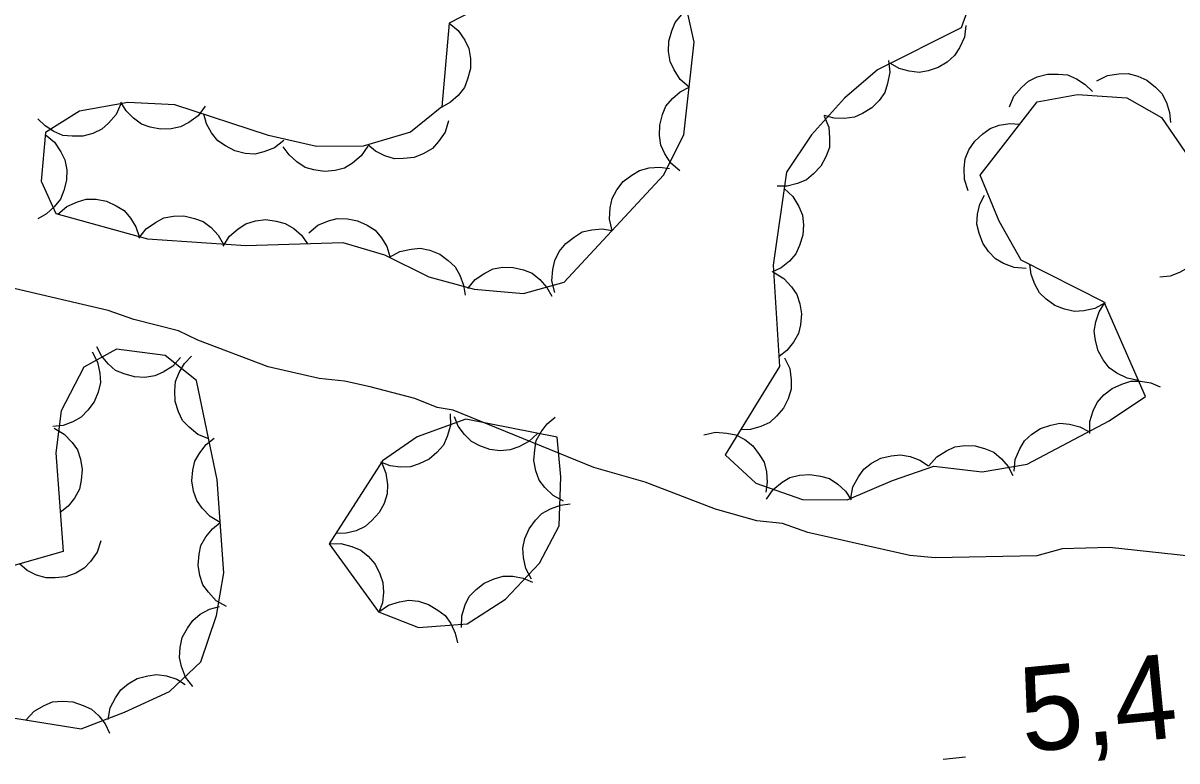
# Model space of a CAD drawing. Extents: x 336540 to 340074, y 5572036 to 5573747.
# Drawn here: x 336804.17 to 336845.18, y 5572757.72 to 5572783.95 of the extents above; entities that cross this region are included whole.
import ezdxf

# ---------------------------------------------------------------- set-up
doc = ezdxf.new("R2010")
doc.units = 0
for name, color, linetype in [('Niveau 2', 7, 'Continuous'), ('Niveau 3', 7, 'Continuous'), ('Niveau 44', 7, 'Continuous')]:
    doc.layers.add(name, color=color, linetype=linetype)

msp = doc.modelspace()

# ---------------------------------------------------------------- linework, layer by layer
at = {"layer": 'Niveau 2'}
msp.add_lwpolyline([(336846.18, 5572764.93), (336842.79, 5572765.3), (336841.1, 5572765.26), (336840.2, 5572765.01), (336836.59, 5572764.93), (336835.69, 5572765.02), (336832.07, 5572765.84), (336831.16, 5572766.16), (336830.25, 5572766.25), (336828.78, 5572766.67), (336826.28, 5572767.63), (336824.46, 5572768.15), (336819.46, 5572770.18), (336818.89, 5572770.28), (336818.09, 5572770.6), (336816.51, 5572771.01), (336815.6, 5572771.22), (336814.7, 5572771.31), (336812.88, 5572771.72), (336810.38, 5572772.67), (336809.7, 5572773), (336808.11, 5572773.41), (336807.2, 5572773.73), (336802.78, 5572774.76)], dxfattribs=at)
at = {"layer": 'Niveau 3'}
msp.add_line((336836.87, 5572757.78), (336837.67, 5572757.86), dxfattribs=at)
at = {"layer": 'Niveau 44'}
for points in [[(336838.73, 5572787.18), (336837.51, 5572783.77), (336834.54, 5572782.28), (336833.37, 5572781.28), (336832.2, 5572779.97), (336831.31, 5572778.65), (336830.83, 5572775.34), (336831.06, 5572771.74), (336829.13, 5572768.6), (336830.22, 5572767.59), (336831.87, 5572767.01), (336833.46, 5572767), (336835.08, 5572767.68), (336836.54, 5572768.19), (336838.26, 5572767.99), (336839.86, 5572768.26), (336842.77, 5572769.81), (336844.07, 5572770.67), (336842.6, 5572774.02), (336839.65, 5572775.52), (336838.87, 5572776.9), (336838.19, 5572778.54), (336840.22, 5572781.15), (336841.65, 5572781.41), (336843.4, 5572781.29), (336844.63, 5572780.59), (336845.62, 5572779.15)], [(336819.32, 5572783.94), (336819.05, 5572780.97), (336817.94, 5572780.07), (336816.26, 5572779.57), (336814.6, 5572779.56), (336812.89, 5572779.95), (336809.57, 5572781.04), (336807.89, 5572781.12), (336806.17, 5572780.81), (336804.97, 5572780.06), (336804.81, 5572778.32), (336805.34, 5572777.17), (336808.59, 5572776.28), (336812.09, 5572776.04), (336815.54, 5572776.14), (336817.02, 5572775.71), (336818.59, 5572774.92), (336820.21, 5572774.49), (336821.96, 5572774.33), (336823.4, 5572774.73), (336826.94, 5572778.54), (336827.66, 5572779.97), (336828.02, 5572783.27), (336827.62, 5572785.09)], [(336820.9, 5572784.76), (336819.32, 5572783.94)], [(336827.85, 5572781.67), (336827.53, 5572781.94), (336827.31, 5572782.28), (336827.17, 5572782.58), (336827.11, 5572782.93), (336827.12, 5572783.3), (336827.23, 5572783.67), (336827.35, 5572783.97), (336827.57, 5572784.24), (336827.85, 5572784.49), (336828.17, 5572784.65)], [(336819.32, 5572783.94), (336819.64, 5572783.68), (336819.87, 5572783.34), (336820.02, 5572783.04), (336820.07, 5572782.69), (336820.07, 5572782.33), (336819.97, 5572781.95), (336819.86, 5572781.65), (336819.64, 5572781.37), (336819.36, 5572781.13), (336819.05, 5572780.95)], [(336837.68, 5572783.86), (336837.63, 5572783.44), (336837.46, 5572783.07), (336837.28, 5572782.79), (336837.02, 5572782.56), (336836.7, 5572782.36), (336836.34, 5572782.25), (336836.02, 5572782.19), (336835.67, 5572782.23), (336835.31, 5572782.33), (336835, 5572782.51)], [(336834.93, 5572782.61), (336834.98, 5572782.2), (336834.9, 5572781.8), (336834.8, 5572781.48), (336834.6, 5572781.19), (336834.34, 5572780.93), (336834.01, 5572780.73), (336833.72, 5572780.6), (336833.37, 5572780.55), (336833, 5572780.57), (336832.65, 5572780.66)], [(336839.23, 5572780.97), (336839.39, 5572781.35), (336839.66, 5572781.66), (336839.91, 5572781.88), (336840.22, 5572782.03), (336840.58, 5572782.13), (336840.96, 5572782.13), (336841.29, 5572782.1), (336841.61, 5572781.96), (336841.92, 5572781.76), (336842.18, 5572781.51)], [(336842.34, 5572781.89), (336842.72, 5572782.08), (336843.12, 5572782.14), (336843.45, 5572782.15), (336843.79, 5572782.06), (336844.12, 5572781.91), (336844.42, 5572781.67), (336844.65, 5572781.44), (336844.81, 5572781.12), (336844.92, 5572780.77), (336844.95, 5572780.41)], [(336827.52, 5572778.69), (336827.2, 5572778.96), (336826.98, 5572779.3), (336826.84, 5572779.6), (336826.79, 5572779.95), (336826.8, 5572780.32), (336826.9, 5572780.69), (336827.02, 5572780.99), (336827.25, 5572781.26), (336827.53, 5572781.5), (336827.85, 5572781.67)], [(336807.65, 5572781.08), (336807.48, 5572780.69), (336807.21, 5572780.39), (336806.97, 5572780.17), (336806.65, 5572780.02), (336806.29, 5572779.92), (336805.91, 5572779.92), (336805.58, 5572779.95), (336805.26, 5572780.09), (336804.95, 5572780.29), (336804.7, 5572780.54)], [(336810.64, 5572780.99), (336810.39, 5572780.65), (336810.06, 5572780.41), (336809.77, 5572780.26), (336809.43, 5572780.18), (336809.06, 5572780.17), (336808.69, 5572780.25), (336808.38, 5572780.35), (336808.09, 5572780.56), (336807.83, 5572780.82), (336807.64, 5572781.13)], [(336813.44, 5572779.77), (336813.11, 5572779.51), (336812.73, 5572779.37), (336812.41, 5572779.29), (336812.06, 5572779.31), (336811.7, 5572779.4), (336811.36, 5572779.58), (336811.09, 5572779.76), (336810.87, 5572780.04), (336810.69, 5572780.36), (336810.59, 5572780.71)], [(336819.29, 5572780.47), (336819.17, 5572780.07), (336818.94, 5572779.74), (336818.72, 5572779.49), (336818.42, 5572779.31), (336818.07, 5572779.17), (336817.69, 5572779.13), (336817.37, 5572779.12), (336817.03, 5572779.22), (336816.7, 5572779.39), (336816.42, 5572779.62)], [(336832.65, 5572780.64), (336832.81, 5572780.25), (336832.84, 5572779.85), (336832.83, 5572779.52), (336832.71, 5572779.19), (336832.53, 5572778.86), (336832.27, 5572778.58), (336832.02, 5572778.37), (336831.7, 5572778.24), (336831.33, 5572778.15), (336830.97, 5572778.15)], [(336837.76, 5572777.98), (336837.63, 5572778.38), (336837.62, 5572778.79), (336837.66, 5572779.12), (336837.79, 5572779.44), (336838, 5572779.75), (336838.28, 5572780.01), (336838.54, 5572780.2), (336838.87, 5572780.32), (336839.24, 5572780.38), (336839.6, 5572780.35)], [(336804.96, 5572779.98), (336805.29, 5572779.71), (336805.51, 5572779.37), (336805.66, 5572779.08), (336805.72, 5572778.73), (336805.71, 5572778.36), (336805.62, 5572777.99), (336805.5, 5572777.69), (336805.28, 5572777.41), (336805, 5572777.16), (336804.69, 5572776.99)], [(336816.42, 5572779.57), (336816.19, 5572779.22), (336815.88, 5572778.97), (336815.6, 5572778.79), (336815.26, 5572778.7), (336814.89, 5572778.67), (336814.51, 5572778.73), (336814.2, 5572778.81), (336813.9, 5572779.01), (336813.63, 5572779.26), (336813.42, 5572779.55)], [(336825.11, 5572776.57), (336825.02, 5572776.98), (336825.04, 5572777.38), (336825.11, 5572777.71), (336825.28, 5572778.02), (336825.5, 5572778.31), (336825.81, 5572778.54), (336826.08, 5572778.71), (336826.43, 5572778.8), (336826.8, 5572778.82), (336827.15, 5572778.77)], [(336831.22, 5572778.06), (336831.53, 5572777.78), (336831.74, 5572777.43), (336831.87, 5572777.12), (336831.91, 5572776.77), (336831.89, 5572776.4), (336831.77, 5572776.04), (336831.64, 5572775.74), (336831.41, 5572775.48), (336831.12, 5572775.24), (336830.79, 5572775.09)], [(336805.41, 5572777.15), (336805.72, 5572777.42), (336806.1, 5572777.59), (336806.41, 5572777.68), (336806.77, 5572777.68), (336807.13, 5572777.61), (336807.48, 5572777.45), (336807.76, 5572777.28), (336807.99, 5572777.01), (336808.18, 5572776.7), (336808.3, 5572776.36)], [(336839.82, 5572775.22), (336839.4, 5572775.25), (336839.02, 5572775.4), (336838.74, 5572775.56), (336838.49, 5572775.82), (336838.28, 5572776.12), (336838.15, 5572776.48), (336838.07, 5572776.8), (336838.1, 5572777.15), (336838.18, 5572777.51), (336838.34, 5572777.83)], [(336845.92, 5572777.59), (336846.12, 5572777.23), (336846.21, 5572776.83), (336846.24, 5572776.5), (336846.17, 5572776.16), (336846.03, 5572775.81), (336845.81, 5572775.5), (336845.59, 5572775.26), (336845.28, 5572775.08), (336844.94, 5572774.95), (336844.58, 5572774.91)], [(336808.29, 5572776.3), (336808.55, 5572776.63), (336808.88, 5572776.86), (336809.17, 5572777.02), (336809.52, 5572777.08), (336809.89, 5572777.09), (336810.26, 5572777), (336810.57, 5572776.89), (336810.85, 5572776.68), (336811.1, 5572776.41), (336811.28, 5572776.1)], [(336811.28, 5572776.02), (336811.51, 5572776.37), (336811.81, 5572776.63), (336812.09, 5572776.81), (336812.43, 5572776.91), (336812.8, 5572776.96), (336813.17, 5572776.9), (336813.49, 5572776.82), (336813.79, 5572776.64), (336814.07, 5572776.4), (336814.28, 5572776.1)], [(336814.33, 5572776.49), (336814.65, 5572776.76), (336815.03, 5572776.92), (336815.34, 5572777), (336815.7, 5572776.99), (336816.06, 5572776.92), (336816.4, 5572776.76), (336816.68, 5572776.58), (336816.91, 5572776.31), (336817.1, 5572776), (336817.21, 5572775.65)], [(336823.07, 5572774.37), (336822.97, 5572774.78), (336823, 5572775.19), (336823.07, 5572775.51), (336823.23, 5572775.82), (336823.46, 5572776.11), (336823.76, 5572776.34), (336824.04, 5572776.52), (336824.39, 5572776.6), (336824.75, 5572776.63), (336825.11, 5572776.57)], [(336817.2, 5572775.62), (336817.56, 5572775.82), (336817.96, 5572775.91), (336818.29, 5572775.94), (336818.63, 5572775.87), (336818.98, 5572775.73), (336819.28, 5572775.5), (336819.53, 5572775.28), (336819.7, 5572774.98), (336819.83, 5572774.63), (336819.88, 5572774.27)], [(336819.98, 5572774.51), (336820.24, 5572774.83), (336820.58, 5572775.06), (336820.88, 5572775.21), (336821.22, 5572775.27), (336821.59, 5572775.26), (336821.96, 5572775.17), (336822.27, 5572775.05), (336822.54, 5572774.83), (336822.79, 5572774.55), (336822.96, 5572774.24)], [(336830.85, 5572775.09), (336831.21, 5572774.87), (336831.48, 5572774.57), (336831.67, 5572774.3), (336831.78, 5572773.97), (336831.84, 5572773.61), (336831.8, 5572773.22), (336831.73, 5572772.91), (336831.56, 5572772.6), (336831.32, 5572772.31), (336831.04, 5572772.09)], [(336842.63, 5572774), (336842.27, 5572773.8), (336841.87, 5572773.72), (336841.54, 5572773.69), (336841.19, 5572773.77), (336840.85, 5572773.9), (336840.54, 5572774.13), (336840.3, 5572774.35), (336840.13, 5572774.66), (336840, 5572775.01), (336839.96, 5572775.36)], [(336843.82, 5572771.24), (336843.41, 5572771.32), (336843.05, 5572771.5), (336842.78, 5572771.69), (336842.56, 5572771.97), (336842.38, 5572772.29), (336842.29, 5572772.66), (336842.24, 5572772.99), (336842.3, 5572773.33), (336842.42, 5572773.68), (336842.61, 5572773.99)], [(336796.85, 5572763.98), (336800, 5572761.36), (336802.9, 5572759.39), (336806.24, 5572758.86), (336807.78, 5572759.45), (336809.38, 5572760.18), (336810.49, 5572761.24), (336811.04, 5572762.89), (336811.31, 5572764.4), (336811.07, 5572767.71), (336810.34, 5572771.24), (336809.22, 5572772.13), (336807.49, 5572772.35), (336806.33, 5572771.71), (336805.52, 5572770.16), (336805.33, 5572768.67), (336805.59, 5572765.16), (336802.55, 5572764.3), (336799.42, 5572766.1), (336798.13, 5572765.16), (336796.85, 5572763.98)], [(336806.62, 5572772.26), (336806.82, 5572771.89), (336806.9, 5572771.5), (336806.92, 5572771.17), (336806.84, 5572770.82), (336806.7, 5572770.48), (336806.47, 5572770.18), (336806.24, 5572769.94), (336805.94, 5572769.77), (336805.59, 5572769.64), (336805.23, 5572769.6)], [(336809.77, 5572772.06), (336809.49, 5572771.75), (336809.15, 5572771.53), (336808.85, 5572771.4), (336808.5, 5572771.35), (336808.13, 5572771.37), (336807.76, 5572771.48), (336807.46, 5572771.6), (336807.19, 5572771.83), (336806.96, 5572772.12), (336806.79, 5572772.44)], [(336810.77, 5572769.16), (336810.38, 5572769.32), (336810.07, 5572769.58), (336809.84, 5572769.82), (336809.69, 5572770.13), (336809.58, 5572770.49), (336809.57, 5572770.87), (336809.59, 5572771.2), (336809.72, 5572771.52), (336809.91, 5572771.84), (336810.16, 5572772.1)], [(336831.24, 5572772.04), (336831.42, 5572771.66), (336831.47, 5572771.26), (336831.47, 5572770.93), (336831.37, 5572770.59), (336831.2, 5572770.26), (336830.95, 5572769.97), (336830.71, 5572769.75), (336830.39, 5572769.6), (336830.03, 5572769.5), (336829.67, 5572769.48)], [(336842.09, 5572769.36), (336842.09, 5572769.78), (336842.21, 5572770.16), (336842.35, 5572770.46), (336842.59, 5572770.73), (336842.88, 5572770.96), (336843.23, 5572771.11), (336843.54, 5572771.21), (336843.89, 5572771.21), (336844.26, 5572771.15), (336844.59, 5572771.01)], [(336815.05, 5572765.43), (336816.8, 5572763.02), (336818.22, 5572762.46), (336819.96, 5572762.59), (336821.32, 5572763.46), (336822.53, 5572764.74), (336823.22, 5572766.07), (336823.29, 5572767.82), (336823.15, 5572769.22), (336819.91, 5572769.87), (336818.18, 5572769.24), (336816.94, 5572768.38), (336815.05, 5572765.43)], [(336819.35, 5572770.05), (336819.36, 5572769.64), (336819.24, 5572769.25), (336819.11, 5572768.94), (336818.88, 5572768.68), (336818.6, 5572768.44), (336818.25, 5572768.28), (336817.94, 5572768.17), (336817.59, 5572768.16), (336817.22, 5572768.21), (336816.89, 5572768.34)], [(336822.45, 5572769.36), (336822.15, 5572769.07), (336821.79, 5572768.88), (336821.48, 5572768.77), (336821.13, 5572768.74), (336820.76, 5572768.79), (336820.4, 5572768.92), (336820.11, 5572769.07), (336819.86, 5572769.32), (336819.64, 5572769.62), (336819.5, 5572769.95)], [(336823.38, 5572766.95), (336823.01, 5572767.15), (336822.72, 5572767.44), (336822.52, 5572767.7), (336822.4, 5572768.03), (336822.33, 5572768.39), (336822.36, 5572768.77), (336822.41, 5572769.1), (336822.58, 5572769.41), (336822.8, 5572769.7), (336823.08, 5572769.93)], [(336839.4, 5572768.02), (336839.44, 5572768.43), (336839.6, 5572768.81), (336839.77, 5572769.09), (336840.03, 5572769.33), (336840.34, 5572769.53), (336840.7, 5572769.65), (336841.02, 5572769.72), (336841.37, 5572769.69), (336841.73, 5572769.59), (336842.05, 5572769.43)], [(336805.27, 5572769.54), (336805.63, 5572769.33), (336805.91, 5572769.04), (336806.1, 5572768.77), (336806.21, 5572768.44), (336806.27, 5572768.07), (336806.24, 5572767.69), (336806.17, 5572767.37), (336806, 5572767.06), (336805.77, 5572766.77), (336805.49, 5572766.55)], [(336828.37, 5572769.31), (336828.78, 5572769.4), (336829.18, 5572769.37), (336829.51, 5572769.31), (336829.82, 5572769.14), (336830.11, 5572768.92), (336830.34, 5572768.61), (336830.51, 5572768.33), (336830.6, 5572767.99), (336830.62, 5572767.62), (336830.57, 5572767.27)], [(336811.18, 5572766.19), (336810.82, 5572766.4), (336810.54, 5572766.7), (336810.35, 5572766.97), (336810.23, 5572767.3), (336810.17, 5572767.67), (336810.21, 5572768.05), (336810.28, 5572768.37), (336810.45, 5572768.67), (336810.68, 5572768.96), (336810.96, 5572769.19)], [(336836.37, 5572768.21), (336836.65, 5572768.53), (336836.99, 5572768.74), (336837.29, 5572768.88), (336837.64, 5572768.93), (336838.01, 5572768.92), (336838.38, 5572768.81), (336838.68, 5572768.69), (336838.95, 5572768.46), (336839.19, 5572768.18), (336839.35, 5572767.86)], [(336833.59, 5572767.05), (336833.67, 5572767.46), (336833.86, 5572767.82), (336834.05, 5572768.09), (336834.33, 5572768.3), (336834.66, 5572768.48), (336835.03, 5572768.56), (336835.36, 5572768.6), (336835.7, 5572768.54), (336836.05, 5572768.41), (336836.35, 5572768.21)], [(336816.91, 5572768.33), (336817.07, 5572767.94), (336817.12, 5572767.54), (336817.11, 5572767.21), (336817, 5572766.87), (336816.83, 5572766.55), (336816.57, 5572766.26), (336816.33, 5572766.05), (336816.01, 5572765.9), (336815.65, 5572765.81), (336815.29, 5572765.8)], [(336830.6, 5572767.02), (336830.83, 5572767.36), (336831.15, 5572767.62), (336831.43, 5572767.79), (336831.77, 5572767.87), (336832.14, 5572767.9), (336832.52, 5572767.84), (336832.83, 5572767.75), (336833.13, 5572767.55), (336833.4, 5572767.3), (336833.6, 5572767)], [(336822.24, 5572764.18), (336822.04, 5572764.55), (336821.96, 5572764.95), (336821.94, 5572765.28), (336822.01, 5572765.62), (336822.16, 5572765.96), (336822.39, 5572766.27), (336822.61, 5572766.51), (336822.92, 5572766.68), (336823.27, 5572766.81), (336823.62, 5572766.85)], [(336811.4, 5572763.2), (336811.03, 5572763.41), (336810.76, 5572763.71), (336810.56, 5572763.98), (336810.45, 5572764.31), (336810.39, 5572764.67), (336810.43, 5572765.06), (336810.49, 5572765.37), (336810.67, 5572765.68), (336810.9, 5572765.97), (336811.18, 5572766.19)], [(336806.93, 5572765.54), (336806.8, 5572765.14), (336806.57, 5572764.81), (336806.34, 5572764.57), (336806.04, 5572764.39), (336805.69, 5572764.26), (336805.31, 5572764.22), (336804.99, 5572764.22), (336804.65, 5572764.32), (336804.32, 5572764.49), (336804.04, 5572764.72)], [(336815.05, 5572765.43), (336815.47, 5572765.44), (336815.86, 5572765.34), (336816.17, 5572765.21), (336816.44, 5572764.99), (336816.68, 5572764.71), (336816.85, 5572764.37), (336816.96, 5572764.06), (336816.98, 5572763.71), (336816.94, 5572763.34), (336816.81, 5572763)], [(336819.75, 5572762.46), (336819.76, 5572762.87), (336819.89, 5572763.26), (336820.03, 5572763.56), (336820.27, 5572763.81), (336820.56, 5572764.04), (336820.92, 5572764.19), (336821.23, 5572764.28), (336821.58, 5572764.28), (336821.95, 5572764.21), (336822.28, 5572764.07)], [(336810.2, 5572760.36), (336809.94, 5572760.69), (336809.8, 5572761.07), (336809.73, 5572761.39), (336809.75, 5572761.75), (336809.83, 5572762.1), (336810.01, 5572762.44), (336810.2, 5572762.71), (336810.47, 5572762.93), (336810.8, 5572763.11), (336811.15, 5572763.21)], [(336816.82, 5572763.01), (336817.16, 5572763.25), (336817.55, 5572763.37), (336817.88, 5572763.43), (336818.23, 5572763.39), (336818.58, 5572763.28), (336818.91, 5572763.08), (336819.17, 5572762.89), (336819.37, 5572762.6), (336819.53, 5572762.26), (336819.61, 5572761.91)], [(336807.2, 5572759.19), (336807.27, 5572759.6), (336807.45, 5572759.96), (336807.64, 5572760.24), (336807.91, 5572760.46), (336808.23, 5572760.64), (336808.6, 5572760.74), (336808.93, 5572760.79), (336809.27, 5572760.74), (336809.63, 5572760.62), (336809.93, 5572760.43)], [(336804.28, 5572759.17), (336804.57, 5572759.48), (336804.92, 5572759.68), (336805.22, 5572759.81), (336805.57, 5572759.84), (336805.94, 5572759.81), (336806.3, 5572759.69), (336806.6, 5572759.56), (336806.86, 5572759.32), (336807.09, 5572759.03), (336807.24, 5572758.7)]]:
    msp.add_lwpolyline(points, dxfattribs=at)

# ---------------------------------------------------------------- texts
at = {"layer": 'Niveau 3'}
msp.add_text('5,4    ', height=3, rotation=5.5424, dxfattribs=at).set_placement((336839.74, 5572758.02))

doc.saveas('drawing.dxf')
